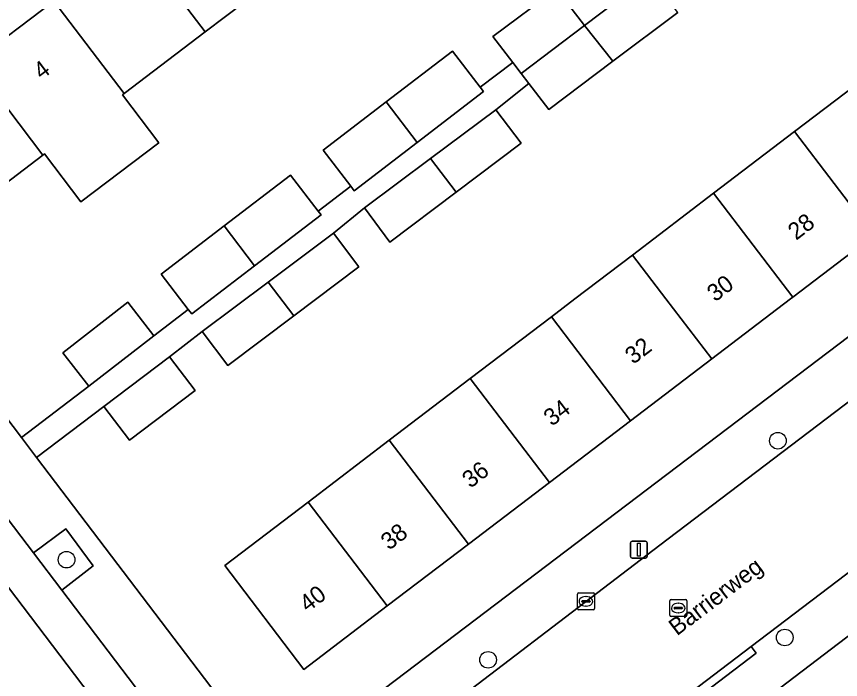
# Model space of a CAD drawing. Extents: x 160030 to 160839, y 385325 to 386450.
# Drawn here: x 160314.96 to 160363.46, y 385727.59 to 385766.62 of the extents above; entities that cross this region are included whole.
import ezdxf

# ---------------------------------------------------------------- set-up
doc = ezdxf.new("R2010")
doc.units = 0
for name, color, linetype in [('IMGEO_Berm_groen', 7, 'Continuous'), ('IMGEO_Boom', 7, 'Continuous'), ('IMGEO_Erf', 7, 'Continuous'), ('IMGEO_Fietspad_gesloten', 7, 'Continuous'), ('IMGEO_Groenvoorziening', 7, 'Continuous'), ('IMGEO_Kolk', 7, 'Continuous'), ('IMGEO_Lichtmast', 7, 'Continuous'), ('IMGEO_Openbare_ruimte_label', 7, 'Continuous'), ('IMGEO_Pand', 7, 'Continuous'), ('IMGEO_Pand_nummerreeks', 7, 'Continuous'), ('IMGEO_Rijbaan_lokaal_gesloten', 7, 'Continuous'), ('IMGEO_Rioolput', 7, 'Continuous'), ('IMGEO_Voetpad_open', 7, 'Continuous')]:
    doc.layers.add(name, color=color, linetype=linetype)

msp = doc.modelspace()

# ---------------------------------------------------------------- linework, layer by layer
at = {"layer": 'IMGEO_Berm_groen'}
msp.add_lwpolyline([(160317.404, 385721.692), (160321.032, 385724.394), (160311.402, 385737.072)], dxfattribs=at)
at = {"layer": 'IMGEO_Boom'}
for centre in [(160359.774, 385741.647), (160317.909, 385734.641), (160360.18, 385730.06), (160342.716, 385728.743)]:
    msp.add_circle(centre, 0.489, dxfattribs=at)
at = {"layer": 'IMGEO_Erf'}
for points in [[(160302.051, 385759.235), (160309.061, 385750), (160315.254, 385741.841), (160319.222, 385744.853), (160317.694, 385746.818), (160321.523, 385749.796), (160323.051, 385747.831), (160325.072, 385749.378), (160323.48, 385751.457), (160327.183, 385754.293), (160331.093, 385757.288), (160332.718, 385755.166), (160334.632, 385756.632), (160333.008, 385758.754), (160336.721, 385761.598), (160340.621, 385764.584), (160342.246, 385762.461), (160344.172, 385763.913), (160343.003, 385765.44), (160346.749, 385768.258), (160350.616, 385771.167)], [(160330.851, 385769.344), (160326.072, 385765.716), (160321.294, 385762.086), (160321.204, 385762.018), (160323.349, 385759.192), (160318.755, 385755.704), (160316.61, 385758.53), (160316.515, 385758.458), (160311.612, 385754.734), (160307.475, 385760.183), (160312.377, 385763.906), (160317.155, 385767.534)], [(160353.881, 385766.865), (160350.06, 385763.991), (160346.286, 385761.152), (160345.112, 385762.685), (160343.168, 385761.132), (160344.667, 385759.157), (160340.836, 385756.274), (160336.943, 385753.345), (160335.44, 385755.355), (160333.622, 385753.859), (160335.121, 385751.884), (160331.28, 385748.994), (160327.397, 385746.072), (160325.894, 385748.082), (160323.975, 385746.593), (160325.486, 385744.596), (160321.618, 385741.669), (160320.107, 385743.665), (160316.149, 385740.661), (160329.317, 385723.313)], [(160365.424, 385753.733), (160360.651, 385750.097), (160360.524, 385750), (160355.878, 385746.46), (160351.106, 385742.825), (160346.333, 385739.189), (160341.559, 385735.552), (160336.787, 385731.916), (160331.884, 385728.181), (160327.221, 385734.301), (160332.124, 385738.036), (160336.897, 385741.672), (160341.67, 385745.309), (160346.443, 385748.945), (160347.828, 385750), (160351.215, 385752.58), (160355.988, 385756.217), (160360.761, 385759.853), (160365.534, 385763.489)], [(160331.329, 385723.034), (160366.865, 385750)], [(160389.993, 385750), (160359.486, 385726.76), (160362.399, 385722.97), (160362.589, 385723.115), (160362.12, 385723.731), (160365.205, 385726.082)]]:
    msp.add_lwpolyline(points, dxfattribs=at)
at = {"layer": 'IMGEO_Fietspad_gesloten'}
for points in [[(160295.669, 385757.788), (160300.105, 385751.947), (160301.166, 385750.55), (160310.672, 385738.033), (160311.402, 385737.072), (160321.032, 385724.394), (160322.614, 385722.312), (160325.398, 385718.667)], [(160326.57, 385721.038), (160326.37, 385721.303), (160324.686, 385723.538), (160317.624, 385732.842), (160315.956, 385735.036), (160309.056, 385744.115)]]:
    msp.add_lwpolyline(points, dxfattribs=at)
at = {"layer": 'IMGEO_Groenvoorziening'}
msp.add_lwpolyline([(160317.867, 385736.453), (160315.956, 385735.036), (160317.624, 385732.842), (160319.469, 385734.289)], close=True, dxfattribs=at)
at = {"layer": 'IMGEO_Kolk'}
for p, q in [((160347.976, 385731.76), (160347.976, 385732.612)), ((160348.051, 385732.686), (160348.903, 385732.686)), ((160348.977, 385732.612), (160348.977, 385731.76)), ((160348.235, 385732.18), (160348.235, 385732.192)), ((160348.673, 385732.143), (160348.275, 385732.143)), ((160348.278, 385732.229), (160348.676, 385732.229)), ((160348.464, 385732.466), (160348.489, 385732.466)), ((160348.719, 385732.192), (160348.719, 385732.18)), ((160348.903, 385731.686), (160348.051, 385731.686)), ((160348.487, 385731.906), (160348.462, 385731.906))]:
    msp.add_line(p, q, dxfattribs=at)
for points in [[(160347.976, 385731.76), (160347.976, 385732.612)], [(160348.051, 385732.686), (160348.903, 385732.686)], [(160348.977, 385732.612), (160348.977, 385731.76)], [(160348.903, 385731.686), (160348.051, 385731.686)]]:
    msp.add_lwpolyline(points, dxfattribs=at)
for centre, radius, start, end in [((160348.053, 385732.61), 0.0765, 91.552, 178.448), ((160348.053, 385732.61), 0.0765, 91.552, 178.448), ((160348.901, 385732.61), 0.0765, 1.552, 88.448), ((160348.901, 385732.61), 0.0765, 1.552, 88.448), ((160348.275, 385732.189), 0.0403, 85.8775, 175.7526), ((160348.272, 385732.179), 0.0366, 178.938, 274.7102), ((160348.676, 385732.186), 0.043, 264.8664, 352.4533), ((160348.68, 385732.191), 0.0386, 1.7309, 96.639), ((160348.053, 385731.762), 0.0765, 181.552, 268.448), ((160348.053, 385731.762), 0.0765, 181.552, 268.448), ((160348.901, 385731.762), 0.0765, 271.552, 358.448), ((160348.901, 385731.762), 0.0765, 271.552, 358.448)]:
    msp.add_arc(centre, radius, start, end, dxfattribs=at)
for centre, major_axis, ratio, start_param, end_param in [((160348.463, 385732.186), (-0.387, 0.002), 0.722429, 4.712389, 7.853982), ((160348.488, 385732.186), (-0.39, 0.002), 0.717154, 1.570796, 4.712389)]:
    msp.add_ellipse(centre, major_axis=major_axis, ratio=ratio, start_param=start_param, end_param=end_param, dxfattribs=at)
at = {"layer": 'IMGEO_Lichtmast'}
for p, q in [((160351.093, 385734.831), (160351.093, 385735.631)), ((160351.093, 385735.631), (160351.093, 385734.831)), ((160351.193, 385735.731), (160351.983, 385735.731)), ((160351.983, 385735.731), (160351.193, 385735.731)), ((160352.083, 385735.631), (160352.083, 385734.831)), ((160352.083, 385734.831), (160352.083, 385735.631)), ((160351.983, 385734.731), (160351.193, 385734.731)), ((160351.193, 385734.731), (160351.983, 385734.731))]:
    msp.add_line(p, q, dxfattribs=at)
msp.add_lwpolyline([(160351.513, 385735.606), (160351.663, 385735.606), (160351.663, 385734.856), (160351.513, 385734.856), (160351.513, 385735.606)], dxfattribs=at)
for centre, start, end in [((160351.193, 385735.631), 90, 180), ((160351.193, 385735.631), 90, 180), ((160351.983, 385735.631), 0, 90), ((160351.983, 385735.631), 360, 90), ((160351.193, 385734.831), 180, 270), ((160351.193, 385734.831), 180, 270), ((160351.983, 385734.831), 270, 0), ((160351.983, 385734.831), 270, 0)]:
    msp.add_arc(centre, 0.1, start, end, dxfattribs=at)
at = {"layer": 'IMGEO_Pand'}
for points in [[(160326.072, 385765.716), (160330.851, 385769.344), (160326.712, 385774.792), (160321.934, 385771.163)], [(160321.934, 385771.163), (160317.155, 385767.534), (160321.294, 385762.086), (160326.072, 385765.716)], [(160352.243, 385769.023), (160351.792, 385769.618), (160350.616, 385771.167), (160346.749, 385768.258), (160348.392, 385766.094)], [(160352.695, 385768.427), (160352.243, 385769.023), (160348.392, 385766.094), (160350.06, 385763.991), (160353.881, 385766.865)], [(160348.392, 385766.094), (160346.749, 385768.258), (160343.003, 385765.44), (160344.172, 385763.913), (160344.669, 385763.263)], [(160317.155, 385767.534), (160312.377, 385763.906), (160316.515, 385758.458), (160316.61, 385758.53), (160318.755, 385755.704), (160323.349, 385759.192), (160321.204, 385762.018), (160321.294, 385762.086)], [(160350.06, 385763.991), (160348.392, 385766.094), (160344.669, 385763.263), (160345.112, 385762.685), (160346.286, 385761.152)], [(160342.448, 385762.198), (160342.246, 385762.461), (160340.621, 385764.584), (160336.721, 385761.598), (160338.539, 385759.204)], [(160312.377, 385763.906), (160307.475, 385760.183), (160311.612, 385754.734), (160316.515, 385758.458)], [(160365.534, 385763.489), (160360.761, 385759.853), (160365.424, 385753.733), (160370.196, 385757.369)], [(160338.539, 385759.204), (160336.721, 385761.598), (160333.008, 385758.754), (160334.632, 385756.632), (160334.835, 385756.367)], [(160340.836, 385756.274), (160344.667, 385759.157), (160343.168, 385761.132), (160339.324, 385758.259)], [(160360.761, 385759.853), (160355.988, 385756.217), (160360.651, 385750.097), (160365.424, 385753.733)], [(160339.324, 385758.259), (160335.44, 385755.355), (160336.943, 385753.345), (160340.836, 385756.274)], [(160332.891, 385754.94), (160332.718, 385755.166), (160331.093, 385757.288), (160327.183, 385754.293), (160328.971, 385751.938)], [(160353.181, 385750), (160355.878, 385746.46), (160360.524, 385750), (160360.651, 385750.097), (160355.988, 385756.217), (160351.215, 385752.58)], [(160328.971, 385751.938), (160327.183, 385754.293), (160323.48, 385751.457), (160325.072, 385749.378), (160325.278, 385749.109)], [(160331.28, 385748.994), (160335.121, 385751.884), (160333.622, 385753.859), (160329.768, 385750.978)], [(160351.215, 385752.58), (160347.828, 385750), (160346.443, 385748.945), (160351.106, 385742.825), (160355.878, 385746.46), (160353.181, 385750)], [(160329.768, 385750.978), (160325.894, 385748.082), (160327.397, 385746.072), (160331.28, 385748.994)], [(160323.051, 385747.831), (160321.523, 385749.796), (160317.694, 385746.818), (160319.222, 385744.853)], [(160346.333, 385739.189), (160351.106, 385742.825), (160346.443, 385748.945), (160341.67, 385745.309)], [(160325.486, 385744.596), (160323.975, 385746.593), (160320.107, 385743.665), (160321.618, 385741.669)], [(160341.559, 385735.552), (160346.333, 385739.189), (160341.67, 385745.309), (160336.897, 385741.672)], [(160336.897, 385741.672), (160332.124, 385738.036), (160336.787, 385731.916), (160341.559, 385735.552)], [(160332.124, 385738.036), (160327.221, 385734.301), (160331.884, 385728.181), (160336.787, 385731.916)]]:
    msp.add_lwpolyline(points, close=True, dxfattribs=at)
at = {"layer": 'IMGEO_Rijbaan_lokaal_gesloten'}
msp.add_lwpolyline([(160337.484, 385713.901), (160342.671, 385717.746), (160354.26, 385726.531), (160358.201, 385729.526), (160385.133, 385750), (160400.437, 385761.634), (160420.803, 385777.146), (160430.014, 385784.168), (160425.32, 385790.614), (160412.341, 385780.93), (160408.525, 385777.99), (160403.685, 385774.26), (160399.366, 385770.932), (160380.496, 385756.509), (160371.922, 385750), (160352.828, 385735.505), (160337.658, 385723.913), (160332.826, 385720.277)], dxfattribs=at)
at = {"layer": 'IMGEO_Rioolput'}
for p, q in [((160353.411, 385731.368), (160353.411, 385732.22)), ((160353.486, 385732.294), (160354.338, 385732.294)), ((160353.899, 385732.074), (160353.924, 385732.074)), ((160354.412, 385732.22), (160354.412, 385731.368)), ((160353.67, 385731.788), (160353.67, 385731.8)), ((160354.108, 385731.751), (160353.71, 385731.751)), ((160353.713, 385731.837), (160354.111, 385731.837)), ((160354.154, 385731.8), (160354.154, 385731.788)), ((160354.338, 385731.294), (160353.486, 385731.294)), ((160353.922, 385731.514), (160353.897, 385731.514))]:
    msp.add_line(p, q, dxfattribs=at)
for points in [[(160353.411, 385731.368), (160353.411, 385732.22)], [(160353.486, 385732.294), (160354.338, 385732.294)], [(160354.412, 385732.22), (160354.412, 385731.368)], [(160354.338, 385731.294), (160353.486, 385731.294)]]:
    msp.add_lwpolyline(points, dxfattribs=at)
for centre, radius, start, end in [((160353.488, 385732.218), 0.0765, 91.552, 178.448), ((160353.488, 385732.218), 0.0765, 91.552, 178.448), ((160354.336, 385732.218), 0.0765, 1.552, 88.448), ((160354.336, 385732.218), 0.0765, 1.552, 88.448), ((160353.71, 385731.797), 0.0403, 85.8775, 175.7526), ((160353.707, 385731.787), 0.0366, 178.938, 274.7102), ((160354.111, 385731.794), 0.043, 264.8664, 352.4533), ((160354.115, 385731.799), 0.0386, 1.7309, 96.639), ((160353.488, 385731.37), 0.0765, 181.552, 268.448), ((160353.488, 385731.37), 0.0765, 181.552, 268.448), ((160354.336, 385731.37), 0.0765, 271.552, 358.448), ((160354.336, 385731.37), 0.0765, 271.552, 358.448)]:
    msp.add_arc(centre, radius, start, end, dxfattribs=at)
for centre, major_axis, ratio, start_param, end_param in [((160353.898, 385731.794), (-0.387, 0.002), 0.722429, 4.712389, 7.853982), ((160353.923, 385731.794), (-0.39, 0.002), 0.717154, 1.570796, 4.712389)]:
    msp.add_ellipse(centre, major_axis=major_axis, ratio=ratio, start_param=start_param, end_param=end_param, dxfattribs=at)
at = {"layer": 'IMGEO_Voetpad_open'}
for points in [[(160429.698, 385796.484), (160424.865, 385794.109), (160406.915, 385780.456), (160401.383, 385776.193), (160366.865, 385750), (160331.329, 385723.034)], [(160432.998, 385786.381), (160432.128, 385785.779), (160430.014, 385784.168), (160420.803, 385777.146), (160400.437, 385761.634), (160385.133, 385750), (160358.201, 385729.526), (160358.503, 385729.128), (160354.562, 385726.133), (160354.26, 385726.531), (160342.671, 385717.746), (160337.484, 385713.901), (160339.266, 385710.826)], [(160339.818, 385711.772), (160357.171, 385724.957), (160359.486, 385726.76), (160389.993, 385750), (160433.573, 385783.199)], [(160330.265, 385722.757), (160332.826, 385720.277), (160337.658, 385723.913), (160352.828, 385735.505), (160371.922, 385750), (160380.496, 385756.509), (160399.366, 385770.932)], [(160329.317, 385723.313), (160316.149, 385740.661), (160315.254, 385741.841), (160309.061, 385750), (160302.051, 385759.235)], [(160299.069, 385757.362), (160300.729, 385758.557), (160302.514, 385756.128), (160300.869, 385754.887), (160307.578, 385746.06), (160309.372, 385747.391), (160310.855, 385745.455), (160309.056, 385744.115), (160315.956, 385735.036), (160317.867, 385736.453), (160319.469, 385734.289), (160317.624, 385732.842), (160324.686, 385723.538), (160326.72, 385725.054), (160328.374, 385722.871), (160326.37, 385721.303), (160326.57, 385721.038)]]:
    msp.add_lwpolyline(points, dxfattribs=at)
for points in [[(160344.669, 385763.263), (160344.172, 385763.913), (160342.246, 385762.461), (160342.448, 385762.198), (160338.539, 385759.204), (160334.835, 385756.367), (160334.632, 385756.632), (160332.718, 385755.166), (160332.891, 385754.94), (160328.971, 385751.938), (160325.278, 385749.109), (160325.072, 385749.378), (160323.051, 385747.831), (160319.222, 385744.853), (160315.254, 385741.841), (160316.149, 385740.661), (160320.107, 385743.665), (160323.975, 385746.593), (160325.894, 385748.082), (160329.768, 385750.978), (160333.622, 385753.859), (160335.44, 385755.355), (160339.324, 385758.259), (160343.168, 385761.132), (160345.112, 385762.685)], [(160354.26, 385726.531), (160354.562, 385726.133), (160358.503, 385729.128), (160358.201, 385729.526)]]:
    msp.add_lwpolyline(points, close=True, dxfattribs=at)

# ---------------------------------------------------------------- texts
at = {"layer": 'IMGEO_Openbare_ruimte_label'}
msp.add_text('Barrierweg', height=1, rotation=37.202, dxfattribs=at).set_placement((160353.835, 385730.127))
at = {"layer": 'IMGEO_Pand_nummerreeks'}
for s, rotation, p in [('4', 37.2136, (160316.442, 385762.873)), ('28', 37.3012, (160360.848, 385753.414)), ('30', 37.3072, (160356.084, 385749.785)), ('32', 37.3012, (160351.26, 385746.109)), ('34', 37.3012, (160346.47, 385742.461)), ('36', 37.3012, (160341.679, 385738.811)), ('38', 37.3012, (160336.89, 385735.162)), ('40', 37.3012, (160332.098, 385731.512))]:
    msp.add_text(s, height=1, rotation=rotation, dxfattribs=at).set_placement(p)

doc.saveas('drawing.dxf')
